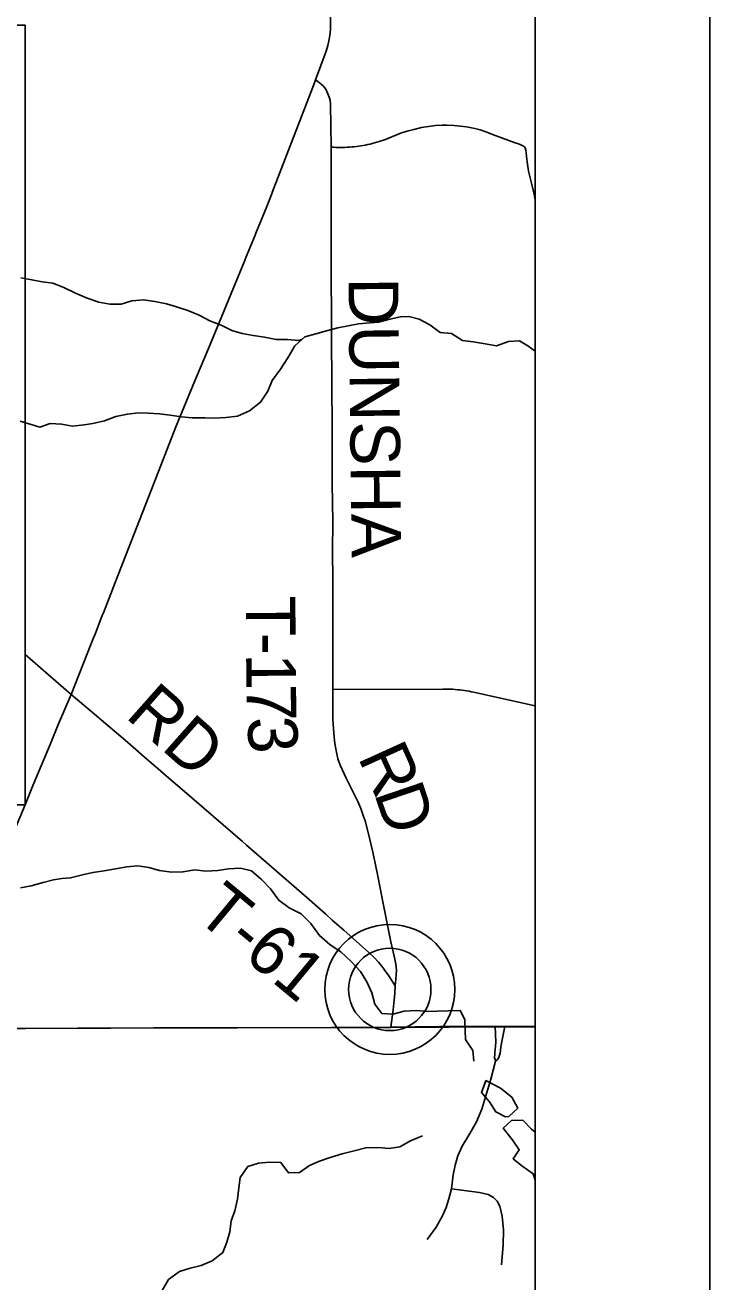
# Model space of a CAD drawing. Extents: x 0 to 34, y 0 to 22.
# Drawn here: x 8.608 to 9, y 15.506 to 16.226 of the extents above; entities that cross this region are included whole.
import ezdxf

# ---------------------------------------------------------------- set-up
doc = ezdxf.new("R2010")
doc.units = 0
for name, color, linetype in [('GM_X_Minor_Lake', 7, 'Continuous'), ('GM_X_Minor_River', 7, 'Continuous'), ('GM_X_Rail_Line_Text', 7, 'Continuous'), ('GM_X_State_Route', 7, 'Continuous'), ('GM_X_Township_Road', 7, 'Continuous'), ('GM_X_Township_Road_Text', 7, 'Continuous'), ('GM_X_Unincorporated', 7, 'Continuous'), ('GM_X_Unincorporated_Location', 7, 'Continuous'), ('SH_Cut_Line', 7, 'Continuous'), ('SH_Data', 7, 'Continuous'), ('SH_Text', 7, 'Continuous')]:
    doc.layers.add(name, color=color, linetype=linetype)

msp = doc.modelspace()

# ---------------------------------------------------------------- linework, layer by layer
at = {"layer": 'GM_X_Minor_Lake'}
for points in [[(8.87172, 15.62161), (8.86921, 15.61484), (8.87382, 15.60955), (8.87747, 15.60368), (8.88301, 15.60087)], [(8.8717, 15.62155), (8.86921, 15.61484), (8.87382, 15.60955), (8.87747, 15.60368), (8.88301, 15.60087)], [(8.88301, 15.60087), (8.88491, 15.60108), (8.89001, 15.60587), (8.88654, 15.61212), (8.88023, 15.61721), (8.87172, 15.62161)], [(8.88301, 15.60087), (8.88491, 15.60108), (8.89001, 15.60587), (8.88654, 15.61212), (8.88023, 15.61721), (8.87175, 15.6216)], [(8.9, 15.59202), (8.89793, 15.59379), (8.89297, 15.59892), (8.88651, 15.59872), (8.88176, 15.59434), (8.8869, 15.58788)], [(8.8869, 15.58788), (8.8909, 15.58199), (8.8873, 15.57685), (8.89244, 15.57287), (8.89892, 15.56831), (8.9, 15.56465)], [(8.8869, 15.58788), (8.8909, 15.58199), (8.8873, 15.57685), (8.89244, 15.57287), (8.89892, 15.56831), (8.9, 15.56465)]]:
    msp.add_lwpolyline(points, dxfattribs=at)
at = {"layer": 'GM_X_Minor_River'}
for points in [[(8.76642, 16.04582), (8.76468, 16.04524), (8.75821, 16.0458), (8.75174, 16.04579), (8.74508, 16.04711), (8.73861, 16.04806), (8.73233, 16.04919), (8.72643, 16.05089), (8.72015, 16.05393), (8.71367, 16.05639), (8.70758, 16.05981), (8.70111, 16.06246), (8.69464, 16.06455), (8.68893, 16.06625), (8.68227, 16.06757), (8.6758, 16.06852), (8.66914, 16.06794), (8.66305, 16.06603), (8.6564, 16.06602), (8.65012, 16.06715), (8.64346, 16.06943), (8.63679, 16.07227), (8.63013, 16.0755), (8.62385, 16.07796), (8.61776, 16.07871), (8.61186, 16.08004), (8.60558, 16.08117)], [(8.9, 16.03917), (8.89576, 16.04217), (8.891, 16.04501), (8.88472, 16.04463), (8.87787, 16.04214), (8.8714, 16.04328), (8.86455, 16.04441), (8.85847, 16.04516), (8.85218, 16.04915), (8.84552, 16.04971), (8.83962, 16.05427), (8.83353, 16.05749), (8.82763, 16.05901), (8.82287, 16.05881), (8.81678, 16.05747), (8.81032, 16.05575), (8.80556, 16.05537), (8.79891, 16.05479), (8.78711, 16.05249), (8.78046, 16.05077), (8.77437, 16.04905), (8.7681, 16.04733), (8.7624, 16.04219), (8.75841, 16.03534), (8.75424, 16.02887), (8.74949, 16.0224), (8.74702, 16.01631), (8.74266, 16.00984), (8.73639, 16.00489), (8.72954, 16.00184), (8.72289, 16.00107), (8.71661, 16.00068), (8.7109, 16.00087), (8.70367, 16.00105), (8.69758, 16.00161), (8.69111, 16.00255), (8.68502, 16.0033), (8.67837, 16.00368), (8.67285, 16.00386), (8.66657, 16.00309), (8.65991, 16.00175), (8.65345, 15.99927), (8.64679, 15.99774), (8.64185, 15.99698), (8.63519, 15.99621), (8.62891, 15.99734), (8.62225, 15.99771), (8.61636, 15.99561), (8.61141, 15.99713), (8.60513, 15.99902)], [(8.86496, 15.63273), (8.86438, 15.63882), (8.86019, 15.64509), (8.85999, 15.65003), (8.85979, 15.65668), (8.85712, 15.66182), (8.85027, 15.66162), (8.8438, 15.66142), (8.83866, 15.66122), (8.83181, 15.66178), (8.82497, 15.66139), (8.8185, 15.65968), (8.81222, 15.66005), (8.80822, 15.66537), (8.8065, 15.67183), (8.80364, 15.6781), (8.80001, 15.68399), (8.79468, 15.68988), (8.78877, 15.69539), (8.78268, 15.69937), (8.77658, 15.70469), (8.77163, 15.71153), (8.7661, 15.71704), (8.75925, 15.72045), (8.75315, 15.72482), (8.74839, 15.73147), (8.74324, 15.73678), (8.73753, 15.74172), (8.73125, 15.74323), (8.7244, 15.74285), (8.71831, 15.74189), (8.71147, 15.7415), (8.70519, 15.74225), (8.69834, 15.7411), (8.69187, 15.7409), (8.68502, 15.74185), (8.67874, 15.74355), (8.67246, 15.74449), (8.66619, 15.74391), (8.65325, 15.74162), (8.64679, 15.74066), (8.64089, 15.73932), (8.63404, 15.7376), (8.6291, 15.73721), (8.62434, 15.73645), (8.61826, 15.73492), (8.61141, 15.73301), (8.60533, 15.73186)], [(8.83553, 15.5901), (8.82869, 15.58724), (8.82242, 15.58362), (8.81633, 15.58285), (8.81024, 15.58341), (8.80301, 15.58321), (8.79636, 15.5815), (8.78951, 15.57978), (8.78266, 15.57768), (8.77658, 15.57558), (8.77088, 15.5731), (8.76498, 15.5691), (8.75871, 15.5689), (8.75432, 15.57479), (8.74785, 15.57497), (8.74158, 15.57439), (8.73549, 15.57248), (8.73112, 15.5662), (8.73037, 15.56031), (8.72962, 15.55384), (8.72811, 15.54699), (8.72602, 15.54129), (8.72527, 15.53501), (8.72338, 15.52911), (8.7211, 15.52321), (8.71502, 15.51845), (8.70875, 15.51578), (8.70247, 15.51425), (8.69639, 15.51235), (8.69012, 15.50778), (8.68651, 15.5015)]]:
    msp.add_lwpolyline(points, dxfattribs=at)
at = {"layer": 'GM_X_Rail_Line_Text'}
msp.add_lwpolyline([(6.98283, 15.64326), (6.99923, 15.64397), (7.17478, 15.64453), (7.47838, 15.64609), (7.49589, 15.64556), (7.56787, 15.64626), (8.0395, 15.64944), (8.38107, 15.65063), (8.55432, 15.65138), (8.81714, 15.6521), (8.85084, 15.65219), (8.9, 15.65232), (8.9, 17.93196), (8.70657, 17.92895), (8.01133, 17.91891), (7.76198, 17.91718), (7.69251, 17.91437), (7.5577, 17.91222), (7.40725, 17.90951), (7.25546, 17.90618), (6.96766, 17.90085)], dxfattribs=at)
msp.add_lwpolyline([(6.7466, 14.1), (8.9, 14.1), (8.9, 15.65232), (8.85084, 15.65219), (8.81714, 15.6521), (8.55432, 15.65138), (8.38107, 15.65063), (8.0395, 15.64944), (7.56787, 15.64626), (7.49589, 15.64556), (7.47838, 15.64609), (7.17478, 15.64453), (6.99923, 15.64397), (6.98283, 15.64326), (6.74001, 15.64147), (6.73918, 15.60382), (6.74001, 15.34907), (6.73934, 15.12764), (6.74144, 15.02092), (6.74201, 15.01654), (6.74627, 14.37116), (6.74627, 14.36613)], close=True, dxfattribs=at)
at = {"layer": 'GM_X_State_Route'}
for p, q in [((8.87711, 15.65263), (8.88269, 15.65263)), ((8.88269, 15.65263), (8.9, 15.6526))]:
    msp.add_line(p, q, dxfattribs=at)
for points in [[(8.59401, 15.65146), (8.60821, 15.65153), (8.63825, 15.65166), (8.65682, 15.65171), (8.68174, 15.65177), (8.78331, 15.652), (8.8173, 15.65223)], [(8.8173, 15.65223), (8.84521, 15.65252), (8.87711, 15.65263)]]:
    msp.add_lwpolyline(points, dxfattribs=at)
at = {"layer": 'GM_X_Township_Road'}
for points in [[(8.69431, 15.99588), (8.69557, 15.99913), (8.70614, 16.02447), (8.71294, 16.04057), (8.73355, 16.09066), (8.73496, 16.0941), (8.73963, 16.10542), (8.74011, 16.10661), (8.74631, 16.12199), (8.74946, 16.12977), (8.74952, 16.12993), (8.77358, 16.19269), (8.77424, 16.19436), (8.78028, 16.21076), (8.78131, 16.21413), (8.78193, 16.21675), (8.78248, 16.21985), (8.78276, 16.22322), (8.78282, 16.2257), (8.78255, 16.32956)], [(8.78214, 16.18452), (8.78138, 16.18645), (8.78007, 16.18899), (8.77856, 16.19092), (8.77745, 16.19203), (8.77553, 16.19354), (8.77424, 16.19436)], [(8.78341, 16.05907), (8.78328, 16.08193), (8.78315, 16.10566), (8.78313, 16.15587), (8.78279, 16.18031), (8.78255, 16.18273), (8.78214, 16.18452)], [(8.78313, 16.15587), (8.78445, 16.15579), (8.78578, 16.15574), (8.7871, 16.1557), (8.79107, 16.15574), (8.79239, 16.15581), (8.79371, 16.15589), (8.79503, 16.156), (8.79635, 16.15613), (8.79766, 16.15628), (8.79898, 16.15646), (8.80028, 16.15666), (8.80159, 16.15688), (8.80289, 16.15712), (8.80418, 16.15739), (8.80547, 16.15767), (8.80676, 16.15799), (8.80804, 16.15832), (8.80931, 16.15868), (8.81059, 16.15906), (8.81185, 16.15946), (8.8131, 16.15988), (8.81434, 16.16032), (8.81558, 16.16079), (8.8235, 16.16399), (8.8267, 16.16503), (8.83049, 16.16606), (8.83499, 16.16713), (8.83891, 16.16777), (8.84285, 16.1682), (8.84681, 16.16842), (8.84949, 16.16838), (8.85356, 16.1682), (8.85707, 16.16785), (8.86065, 16.16744), (8.8654, 16.16654), (8.86844, 16.16579), (8.87167, 16.16475), (8.87615, 16.16303), (8.88131, 16.16096), (8.88847, 16.15842), (8.89037, 16.15777), (8.89174, 16.15719), (8.89323, 16.15643), (8.8938, 16.15602), (8.89422, 16.15547)], [(8.9, 16.1258), (8.89924, 16.12971), (8.89821, 16.13374), (8.8969, 16.13901), (8.89619, 16.14217), (8.89573, 16.14486), (8.89539, 16.14748), (8.89511, 16.15057), (8.89488, 16.15271), (8.89463, 16.15423), (8.89422, 16.15547)], [(8.78383, 15.96691), (8.78378, 15.97986), (8.78371, 15.99652), (8.78359, 16.01914), (8.78347, 16.04863), (8.78341, 16.05907)], [(8.63441, 15.8427), (8.64609, 15.87226), (8.64759, 15.87604), (8.64767, 15.87624), (8.65219, 15.88774), (8.65281, 15.88931), (8.65804, 15.90262), (8.65827, 15.90319), (8.66866, 15.9301), (8.68163, 15.96338), (8.69431, 15.99588)], [(8.81992, 15.6758), (8.82027, 15.67969), (8.82048, 15.6823), (8.82062, 15.68477), (8.8202, 15.68823), (8.81963, 15.69109), (8.81924, 15.69279), (8.81737, 15.70114), (8.81441, 15.71533), (8.81271, 15.72395), (8.81004, 15.73771), (8.80843, 15.74606), (8.80711, 15.75236), (8.80433, 15.76371), (8.80264, 15.7703), (8.80159, 15.7734), (8.80015, 15.77734), (8.79847, 15.78144), (8.79612, 15.78598), (8.79172, 15.7947), (8.78828, 15.80217), (8.78711, 15.80576), (8.78638, 15.80862), (8.78579, 15.81155), (8.78535, 15.81455), (8.78491, 15.81814), (8.78449, 15.82316), (8.78425, 15.82825), (8.78411, 15.84063), (8.78425, 15.84547), (8.78418, 15.86144), (8.78424, 15.8696), (8.78421, 15.87714), (8.78415, 15.89147), (8.78408, 15.90812), (8.78401, 15.9247), (8.78411, 15.94142), (8.78385, 15.96342), (8.78383, 15.96691)], [(8.81992, 15.6758), (8.81617, 15.68159), (8.81363, 15.68512), (8.81215, 15.68708), (8.81038, 15.68936), (8.80785, 15.69204), (8.80474, 15.69486), (8.79041, 15.70771), (8.7837, 15.7135), (8.7801, 15.71682), (8.76916, 15.72669), (8.73481, 15.75636), (8.7324, 15.75844), (8.71039, 15.77746), (8.69662, 15.78936), (8.69032, 15.7948), (8.68423, 15.80006), (8.67777, 15.80564), (8.66834, 15.81379), (8.66521, 15.81646), (8.6579, 15.82269), (8.64911, 15.83017), (8.64883, 15.83041), (8.63441, 15.8427), (8.608, 15.86558)], [(8.55498, 15.65129), (8.55986, 15.66309), (8.56249, 15.6695), (8.56556, 15.67712), (8.56856, 15.68449), (8.57577, 15.70206), (8.58257, 15.71883), (8.58492, 15.72458), (8.59164, 15.74029), (8.59731, 15.7539), (8.60347, 15.76856), (8.608, 15.77941), (8.61254, 15.79083), (8.62226, 15.81392), (8.62712, 15.82574), (8.63441, 15.8427)], [(8.78425, 15.84547), (8.84717, 15.84572), (8.85162, 15.84564), (8.85294, 15.84557), (8.85426, 15.84548), (8.85558, 15.84536), (8.8569, 15.84522), (8.85821, 15.84506), (8.85952, 15.84487), (8.86083, 15.84466), (8.86213, 15.84443), (8.86343, 15.84418), (8.86473, 15.84391), (8.9, 15.83611)], [(8.8173, 15.65223), (8.81871, 15.66218), (8.81935, 15.66776), (8.8197, 15.67157), (8.81992, 15.6758)], [(8.87731, 15.63269), (8.87703, 15.63373), (8.8768, 15.63456), (8.87676, 15.63523), (8.87682, 15.63615), (8.87686, 15.63743), (8.87708, 15.63937), (8.87755, 15.64364), (8.87711, 15.65263)], [(8.87731, 15.63269), (8.87846, 15.63377), (8.87919, 15.63487), (8.87966, 15.63611), (8.87994, 15.63737), (8.88039, 15.64078), (8.88083, 15.64402), (8.88159, 15.64773), (8.88269, 15.65263)], [(8.83809, 15.5306), (8.84333, 15.53771), (8.84698, 15.54422), (8.84899, 15.5489), (8.85059, 15.554), (8.85213, 15.55966), (8.85302, 15.56776), (8.8541, 15.57315), (8.85578, 15.57848), (8.85822, 15.58405), (8.86252, 15.59126), (8.86645, 15.5981), (8.86945, 15.60535), (8.87465, 15.62244), (8.87731, 15.63269)], [(8.88064, 15.51625), (8.88167, 15.5274), (8.88187, 15.53598), (8.88109, 15.54404), (8.8798, 15.54978), (8.87819, 15.55255), (8.87606, 15.55474), (8.8731, 15.55642), (8.8681, 15.55752), (8.85213, 15.55966)]]:
    msp.add_lwpolyline(points, dxfattribs=at)
at = {"layer": 'GM_X_Unincorporated'}
for radius in [0.0372, 0.02358]:
    msp.add_circle((8.81677, 15.67381), radius, dxfattribs=at)
at = {"layer": 'GM_X_Unincorporated_Location'}
msp.add_line((8.81677, 15.67381), (8.81677, 15.67381), dxfattribs=at)
at = {"layer": 'SH_Cut_Line'}
msp.add_lwpolyline([(2.1, 14.1), (8.9, 14.1), (8.9, 20.52117), (8.88492, 20.52095), (8.78844, 20.51908), (8.45204, 20.51253), (8.41696, 20.51215), (8.39386, 20.51177), (8.38319, 20.51123), (8.37874, 20.51114), (8.37504, 20.51102), (8.18847, 20.50622), (7.95771, 20.5026), (7.74412, 20.50184), (7.55552, 20.49834), (7.41076, 20.49536), (7.12851, 20.48984), (7.05001, 20.48828), (6.99108, 20.48711)], dxfattribs=at)
at = {"layer": 'SH_Data'}
for p, q in [((9, 21), (9, 14)), ((8.9, 20.9), (8.9, 14.1))]:
    msp.add_line(p, q, dxfattribs=at)
at = {"layer": 'SH_Text'}
msp.add_lwpolyline([(7.05444, 16.22573), (8.608, 16.22573), (8.608, 15.77941), (7.05444, 15.77941)], close=True, dxfattribs=at)

# ---------------------------------------------------------------- texts
at = {"layer": 'GM_X_Township_Road_Text'}
for s, height, rotation, p in [('DUNSHA', 0.028409, 270.65767, (8.79313, 16.08115)), ('T', 0.02841, 270.34286, (8.7343, 15.89908)), ('-', 0.02841, 270.3723, (8.73443, 15.87782)), ('1', 0.02841, 270.4789, (8.7345, 15.8661)), ('RD', 0.028409, 318.4888, (8.66476, 15.82983)), ('7', 0.02841, 270.86284, (8.73465, 15.84839)), ('3', 0.02841, 273.94387, (8.73499, 15.82923)), ('R', 0.02841, 294.40359, (8.79822, 15.80683)), ('D', 0.02841, 288.7817, (8.80759, 15.78626)), ('T-61', 0.028409, 320.2854, (8.7046, 15.7152))]:
    msp.add_text(s, height=height, rotation=rotation, dxfattribs=at).set_placement(p)

doc.saveas('drawing.dxf')
